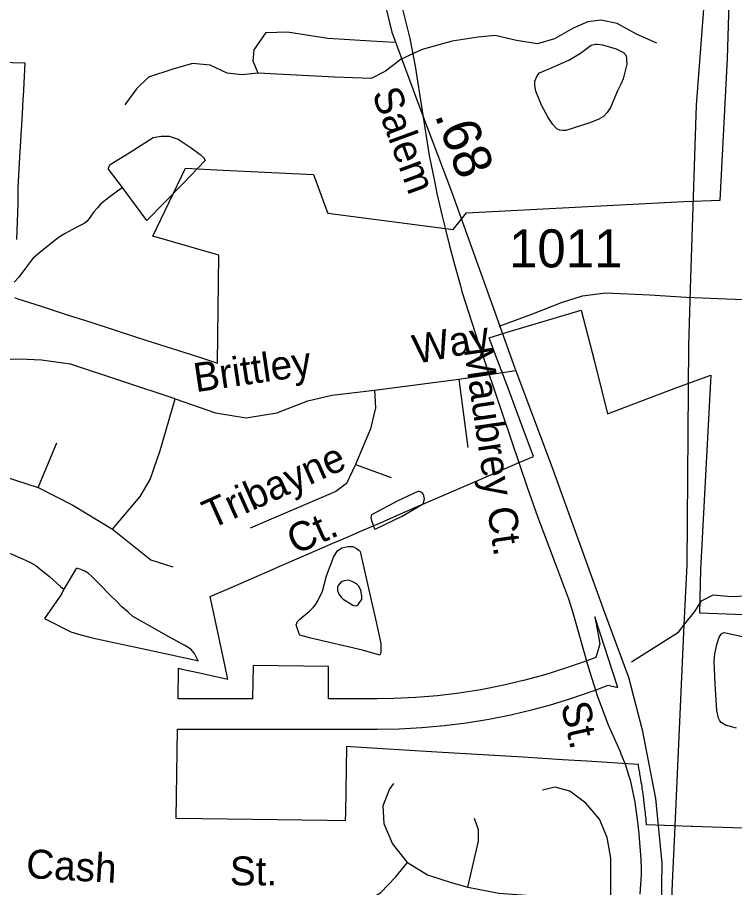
# Model space of a CAD drawing. Extents: x 2001466 to 2224147, y 644118 to 847247.
# Drawn here: x 2042785 to 2045138, y 723956 to 726812 of the extents above; entities that cross this region are included whole.
import ezdxf

# ---------------------------------------------------------------- set-up
doc = ezdxf.new("R2010")
doc.units = 0
for name, color, linetype in [('Exist Boundary Political City Limit New', 7, 'Continuous'), ('Exist Boundary Political City Limit New Hole', 7, 'Continuous'), ('Exist Hydrographic Misc Water Feature', 7, 'Continuous'), ('Exist Railroad Mainline', 7, 'Continuous'), ('Exist Road Non-System Type 51', 7, 'Continuous'), ('Exist Road Non-System Type 51 Label', 7, 'Continuous'), ('Exist Road Secondary Mileage Hundredths English Label', 7, 'Continuous'), ('Exist Road Secondary Type 51 Attributed', 7, 'Continuous'), ('Exist Road Secondary Type 51 Label', 7, 'Continuous'), ('Exist Road Secondary Type 51 Number Label', 7, 'Continuous'), ('Map Preparation Boundary City Limit Buffer Line', 7, 'Continuous')]:
    doc.layers.add(name, color=color, linetype=linetype)

msp = doc.modelspace()

# ---------------------------------------------------------------- linework, layer by layer
at = {"layer": 'Exist Boundary Political City Limit New'}
for points in [[(2042775.1, 725892.1), (2042786.5, 725888.5), (2042862.2, 725864), (2042941.5, 725838.4), (2043025.1, 725811.4), (2043102.4, 725786.5), (2043179.2, 725761.6), (2043254.2, 725737.4), (2043333.5, 725711.9), (2043381.6, 725696.3), (2043441.2, 725677.1), (2043445.2, 726031), (2043437.9, 726033.2), (2043229, 726094.2), (2043336.1, 726316.7), (2043459.9, 726310.6), (2043756.4, 726296), (2043800.4, 726177.2), (2043803, 726169.4), (2044214, 726115.7), (2044257.8, 726170), (2044971.6, 726207.6), (2045090.4, 726211.6), (2045115.2, 726677.4), (2045124.4, 727003.2)], [(2042727.2, 726664.8), (2042809.5, 726662.2), (2042803.2, 726552.4), (2042802.8, 726544.5), (2042799.9, 726495.3), (2042791.8, 726352.6), (2042786, 726252.9), (2042786.4, 726199.5), (2042781.4, 726082.6)]]:
    msp.add_lwpolyline(points, dxfattribs=at)
at = {"layer": 'Exist Boundary Political City Limit New Hole'}
for points in [[(2044163.1, 725234.9), (2044287.6, 725288.8), (2044425.6, 725348.6), (2044477.6, 725371.1), (2044441.1, 725470.4), (2044415.1, 725541.2), (2044392.2, 725603.6), (2044352, 725706.9), (2044332.6, 725759.7), (2044402.5, 725781.9), (2044635.1, 725851.2), (2044678.6, 725682.6), (2044720.6, 725510.6), (2044948.8, 725597), (2045059.8, 725637.7), (2045025.8, 725000), (2045022.9, 724857.6), (2045521.4, 724839), (2045495.4, 724140.6), (2045000, 724156.2), (2044995.8, 724156.8), (2044849.2, 724162.2), (2044848, 724175.1), (2044847.4, 724181.1)], [(2044847.4, 724181.1), (2044846.8, 724188.1), (2044846, 724194.6), (2044845.4, 724201), (2044844.5, 724208), (2044843.6, 724215.9), (2044842.6, 724224.9), (2044841.4, 724234.8), (2044840.1, 724244.7), (2044838.8, 724255.1), (2044837.9, 724261.6), (2044836.5, 724271.4), (2044835.2, 724280.4), (2044834.4, 724286.3), (2044833.1, 724294.2), (2044831.9, 724302.1), (2044830.8, 724309.2), (2044829.2, 724318.2), (2044828.5, 724322.6), (2044827.6, 724328.1), (2044826.9, 724332.6), (2044825.9, 724338.4), (2044825.2, 724342.9), (2044824.2, 724349.3), (2044823.2, 724354.7), (2044822.2, 724360.2), (2044752.2, 724364.4), (2044653.6, 724370.4), (2044572.8, 724375.3), (2044444.1, 724383.5), (2044160.8, 724400.6), (2043877.2, 724417.6), (2043864.4, 724418.6), (2043861, 724202.7), (2043860.6, 724175.2), (2043800.9, 724176), (2043555.6, 724179.6), (2043305.4, 724182.7), (2043310.4, 724476), (2043383.2, 724475.6), (2043555.1, 724475.6), (2043804, 724475.6), (2043860, 724475.6), (2043966.4, 724475.6), (2044037.4, 724476.9), (2044111.2, 724480.9), (2044185, 724487.5), (2044258.5, 724496.7), (2044331.6, 724508.6), (2044404.2, 724523), (2044476.2, 724540), (2044526, 724553.4), (2044530.1, 724554.5), (2044600.6, 724576.1), (2044670.2, 724600.1), (2044675.4, 724601.9), (2044722.9, 724619.9), (2044754.4, 724612.2), (2044679.9, 724844.5), (2044690.4, 724787), (2044696.2, 724755.4), (2044682.4, 724711.1), (2044640.8, 724695.8), (2044583.2, 724675.6), (2044514.9, 724654.2), (2044445.6, 724635.3), (2044375.8, 724619), (2044305.4, 724605.2), (2044234.5, 724594.1), (2044163.2, 724585.6), (2044091.8, 724579.6), (2044020.1, 724576.3), (2043966.4, 724575.6), (2043861.5, 724575.6), (2043804.9, 724575.6), (2043805.9, 724681.2), (2043558.2, 724684.6), (2043556.6, 724575.6), (2043465.6, 724575.6), (2043384.9, 724575.6), (2043311.9, 724576), (2043313.5, 724675.7), (2043324.6, 724673.2), (2043382.6, 724660.3), (2043475, 724639.9), (2043474.1, 724644.1), (2043465, 724686.9), (2043417, 724911.4), (2043500.9, 724947.8), (2043621.2, 725000), (2043646.1, 725010.8), (2043724.8, 725044.8), (2043802.5, 725078.6), (2043819.5, 725085.9), (2043838.2, 725094), (2043882.1, 725113), (2043906.6, 725123.6), (2043985.6, 725157.9), (2044051.6, 725186.5), (2044163.1, 725234.9)]]:
    msp.add_lwpolyline(points, dxfattribs=at)
at = {"layer": 'Exist Hydrographic Misc Water Feature'}
for p, q in [((2044237, 725935.2), (2044243.2, 725912.6)), ((2044606.1, 724861.9), (2044613.1, 724839.5))]:
    msp.add_line(p, q, dxfattribs=at)
for points in [[(2044030.1, 726914), (2044072.2, 726742.2), (2044090.2, 726652.2), (2044136.1, 726358.6), (2044152.9, 726274.3)], [(2044030.1, 726914), (2044072.2, 726742.2), (2044090.2, 726652.2), (2044136.1, 726358.6), (2044152.9, 726274.3)], [(2044754.2, 726570.5), (2044730.6, 726516.1), (2044720.3, 726500.2), (2044708.2, 726486.3), (2044692.2, 726478.1), (2044662.7, 726466), (2044584.4, 726440.1), (2044574.1, 726440.1), (2044564.3, 726442), (2044554.4, 726445.9), (2044542.1, 726459.9), (2044526.3, 726483.8), (2044504, 726524.1), (2044486.2, 726569.8), (2044482.5, 726587.8), (2044482.3, 726602.1), (2044490.3, 726619.9), (2044497.8, 726629.7), (2044532.1, 726644), (2044594.2, 726671.9), (2044631.9, 726694.1), (2044667.6, 726720.4), (2044682, 726724.3), (2044687.9, 726724.2), (2044704.1, 726722.1), (2044749.8, 726708.3), (2044773.8, 726696.5), (2044781.8, 726686.4), (2044783.7, 726674.3), (2044784.1, 726658.5), (2044772.2, 726610.4), (2044764.2, 726592.6), (2044754.2, 726570.5)], [(2043129.1, 726253.4), (2043083, 726313.3), (2043084.8, 726321.3), (2043088.9, 726329.3), (2043150.9, 726367.4), (2043230.6, 726417.6), (2043256.7, 726421.6), (2043282.7, 726421.7), (2043312.6, 726411.7), (2043354.7, 726383.8), (2043384.8, 726361.8), (2043394.9, 726351.9), (2043400.8, 726341.9), (2043327, 726265.8), (2043209.1, 726145.6), (2043141, 726237.4), (2043129.1, 726253.4)], [(2044152.9, 726274.3), (2044161.1, 726234), (2044178.6, 726159.9)], [(2044152.9, 726274.3), (2044161.1, 726234), (2044178.6, 726159.9)], [(2043129.1, 726253.4), (2043083, 726219.3), (2043056.9, 726199.3), (2043047.1, 726187.3), (2043035.2, 726173.3), (2043025.2, 726159.2), (2043013.1, 726143.2), (2043003.2, 726135.2), (2042979.2, 726123.2), (2042965.3, 726115.2), (2042941.3, 726103.1), (2042919.3, 726089), (2042889.4, 726065), (2042859.5, 726041), (2042835.5, 726020.9), (2042827.5, 726010.9), (2042811.5, 725988.8), (2042789.5, 725958.9), (2042773.6, 725942.8)], [(2044178.6, 726159.9), (2044190.1, 726111.3), (2044203, 726062.4)], [(2044178.6, 726159.9), (2044190.1, 726111.3), (2044203, 726062.4)], [(2044203, 726062.4), (2044219.2, 726001), (2044237, 725935.2)], [(2044203, 726062.4), (2044219.2, 726001), (2044237, 725935.2)], [(2044243.2, 725912.6), (2044298.1, 725742.2), (2044457, 725269.7), (2044491.1, 725173.3), (2044546.6, 725026.6)], [(2044243.2, 725912.6), (2044298.1, 725742.2), (2044457, 725269.7), (2044491.1, 725173.3), (2044546.6, 725026.6)], [(2044032.8, 725225.2), (2043946.7, 725179.1), (2043944.8, 725171.1), (2043946.9, 725161.1), (2043956.9, 725133.1), (2043960.8, 725133.1), (2044046.7, 725175.3), (2044116.6, 725215.4), (2044120.5, 725231.4), (2044118.7, 725241.4), (2044114.6, 725249.4), (2044108.6, 725253.4), (2044104.5, 725255.4), (2044098.6, 725255.4), (2044032.8, 725225.2)], [(2043963.5, 724823.2), (2043977.4, 724757.3), (2043977.6, 724739.3), (2043977.6, 724727.2), (2043975.6, 724723.2), (2043973.5, 724719.2), (2043917.5, 724735.1), (2043747.6, 724774.8), (2043711.5, 724784.7), (2043709.4, 724788.7), (2043703.5, 724804.7), (2043699.6, 724818.7), (2043703.5, 724828.7), (2043711.5, 724836.7), (2043743.5, 724862.8), (2043755.3, 724874.8), (2043761.3, 724882.8), (2043769.3, 724894.8), (2043785.3, 724928.9), (2043799, 724978.9), (2043823, 725042.8), (2043834.9, 725060.9), (2043849.1, 725070.9), (2043868.9, 725075), (2043884.9, 725075), (2043897, 725069), (2043905, 725063), (2043908.9, 725059), (2043931.3, 724961.1), (2043963.5, 724823.2)], [(2042751.2, 725056.9), (2042801.2, 725034.9), (2042827.3, 725023.1), (2042845.3, 725013.1), (2042865.2, 724997.1), (2042889.4, 724977.2), (2042927.3, 724943.2), (2042937.4, 724935.3)], [(2042937.4, 724935.3), (2042929.4, 724919.2), (2042873.6, 724839.2), (2042959.5, 724795.3), (2042985.6, 724787.3), (2043029.7, 724775.5), (2043121.7, 724755.7), (2043213.8, 724735.8), (2043369.6, 724702.1), (2043377.6, 724700.1), (2043365.7, 724724.1), (2043353.6, 724738), (2043333.6, 724750), (2043271.6, 724783.9), (2043227.5, 724809.8), (2043163.6, 724845.7), (2043147.6, 724859.7), (2043127.5, 724877.6), (2043109.4, 724895.6), (2043089.3, 724915.6), (2043053.5, 724951.5), (2043039.3, 724965.5), (2043029.3, 724977.4), (2043017.2, 724987.4), (2043003.2, 724995.3), (2042989.3, 725001.4), (2042981.3, 725003.4), (2042977.2, 725003.4), (2042937.4, 724935.3)], [(2044546.6, 725026.6), (2044593.2, 724904.1), (2044606.1, 724861.9)], [(2044546.6, 725026.6), (2044593.2, 724904.1), (2044606.1, 724861.9)], [(2043873.5, 724891), (2043885.3, 724883.1), (2043895.4, 724881.1), (2043901.3, 724883.1), (2043907.3, 724891.1), (2043915.3, 724901), (2043915.3, 724913), (2043911.2, 724931), (2043905.2, 724945), (2043897.2, 724953), (2043883.3, 724961), (2043871.2, 724965), (2043857.3, 724963), (2043847.2, 724958.9), (2043837.2, 724946.9), (2043835.3, 724940.9), (2043835.3, 724930.9), (2043839.2, 724918.9), (2043847.2, 724908.9), (2043853.2, 724903), (2043859.3, 724899), (2043873.5, 724891)], [(2044613.1, 724839.5), (2044657.2, 724680.4), (2044687.9, 724582.8), (2044723.2, 724489.7), (2044762.2, 724402.8), (2044765.2, 724395.3)], [(2044613.1, 724839.5), (2044657.2, 724680.4), (2044687.9, 724582.8), (2044723.2, 724489.7), (2044762.2, 724402.8), (2044765.2, 724395.3)], [(2045143.8, 724479.2), (2045108.1, 724489.1), (2045094.1, 724497.3), (2045089.8, 724503.2), (2045085.7, 724511.5), (2045079.8, 724537.2), (2045073.8, 724623.3), (2045071.2, 724699.1), (2045073.4, 724723.1), (2045079.4, 724753.5), (2045087.2, 724777.4), (2045093.5, 724787.4), (2045097.6, 724791.2), (2045103.4, 724793.2), (2045193.2, 724773.5)], [(2044765.2, 724395.3), (2044780, 724358.6), (2044790.4, 724325.1)], [(2044765.2, 724395.3), (2044780, 724358.6), (2044790.4, 724325.1)], [(2044790.4, 724325.1), (2044795, 724309.8), (2044811.2, 724236.2)], [(2044790.4, 724325.1), (2044795, 724309.8), (2044811.2, 724236.2)], [(2044811.2, 724236.2), (2044821, 724162.7), (2044823.7, 724132.5)], [(2044811.2, 724236.2), (2044821, 724162.7), (2044823.7, 724132.5)], [(2044823.7, 724132.5), (2044830.8, 724048), (2044831, 724018.4)], [(2044823.7, 724132.5), (2044830.8, 724048), (2044831, 724018.4)], [(2044831, 724018.4), (2044831.3, 723998.9), (2044827.2, 723934.2)], [(2044831, 724018.4), (2044831.3, 723998.9), (2044827.2, 723934.2)]]:
    msp.add_lwpolyline(points, dxfattribs=at)
at = {"layer": 'Exist Railroad Mainline'}
msp.add_lwpolyline([(2045136.6, 727617.1), (2045132.4, 727601.3), (2045111.5, 727512.1), (2045059.2, 727141.9), (2045012.2, 726523.3), (2044993.5, 725956.3), (2044986.3, 725734.7), (2044981, 725014.7), (2044971.9, 724817.2), (2044950.6, 724354), (2044939.3, 724109.4), (2044934.4, 723995.7), (2044887.1, 722889.7), (2044861, 722469.1), (2044861, 722468.5), (2044871.4, 722377.7), (2044892.2, 722281.4), (2044892.4, 722281), (2044929.5, 722176.9)], dxfattribs=at)
at = {"layer": 'Exist Road Non-System Type 51'}
for p, q in [((2044860.1, 725900.9), (2044979.5, 725893.6)), ((2044799.6, 724697.1), (2044936.7, 724783.7))]:
    msp.add_line(p, q, dxfattribs=at)
for points in [[(2044883.1, 726727.1), (2044816.4, 726756.5), (2044752.5, 726792.2), (2044699.2, 726802.9), (2044656.5, 726797.5), (2044608.6, 726776.2), (2044547.3, 726741.5), (2044491.3, 726725.5), (2044422, 726736.2), (2044352.8, 726752.2), (2044296.8, 726746.9), (2044211.5, 726733.5), (2044112.9, 726706.9), (2044043.6, 726674.9)], [(2043574.6, 726628.5), (2043558.7, 726668.5), (2043561.3, 726705.8), (2043601.3, 726761.8), (2043670.6, 726764.5), (2043803.8, 726743.1), (2043945, 726735.1), (2044021.8, 726730)], [(2044043.6, 726674.9), (2043993, 726634.9), (2043945, 726610.9), (2043825.1, 726615.2), (2043635.9, 726625.8), (2043574.6, 726628.5), (2043521.3, 726623.2), (2043473.4, 726628.5), (2043417.4, 726655.2), (2043358.8, 726660.5), (2043294.8, 726641.8), (2043214.9, 726615.2), (2043174.9, 726577.8), (2043137.6, 726524.5)], [(2044365.5, 725798.5), (2044472.7, 725837.5), (2044570.2, 725876.5), (2044638.4, 725898.4), (2044713.9, 725908.2), (2044860.1, 725900.9)], [(2044979.5, 725893.6), (2045164.7, 725886.2), (2045782.4, 725864.3), (2045809.2, 725871.6)], [(2043301.9, 725559.5), (2042958.6, 725673.6), (2042864.1, 725686.6), (2042792.4, 725689.9), (2042701.2, 725686.6), (2042610, 725657.3), (2042509, 725605.1), (2042456.2, 725553)], [(2044233, 725624.7), (2044419.7, 725653.2)], [(2043956.1, 725588.8), (2044233, 725624.7)], [(2044233, 725624.7), (2044262.3, 725399.8)], [(2043301.9, 725559.5), (2043434.2, 725513.8), (2043535.2, 725497.6), (2043636.1, 725513.8), (2043737.1, 725553), (2043816, 725572.5), (2043956.1, 725588.8)], [(2043956.1, 725588.8), (2043959.3, 725530.1), (2043943, 725461.7), (2043894.2, 725344.3)], [(2042456.2, 725553), (2042546.1, 725435.6), (2042630.8, 725360.6), (2042741.6, 725305.2), (2042852.4, 725269.4)], [(2043096.7, 725132.4), (2043187.9, 725240), (2043220.5, 725295.4), (2043253, 725390), (2043301.9, 725559.5)], [(2042852.4, 725269.4), (2042914.2, 725416.1)], [(2043894.2, 725344.3), (2043864.8, 725282.4), (2043829, 725256.3), (2043548.8, 725135.7)], [(2043894.2, 725344.3), (2044011.4, 725302)], [(2042852.4, 725269.4), (2042966.4, 725210.7), (2043096.7, 725132.4)], [(2043096.7, 725132.4), (2043222.4, 725031.4), (2043294.1, 725008.6)], [(2044971.9, 724817.2), (2045007.9, 724862.2), (2045029.5, 724897.3), (2045067.4, 724916.3), (2045126.9, 724910.9), (2045175.6, 724913.6), (2045240.5, 724921.7), (2045337.9, 724916.3), (2045486.7, 724913.6)], [(2044936.7, 724783.7), (2044953.8, 724794.5), (2044971.9, 724817.2)], [(2044065.1, 724037.8), (2044015.2, 724100.5), (2043987.7, 724165.5), (2043985.2, 724225.5), (2044005.2, 724277.9), (2044020.2, 724297.9)], [(2044732, 723923), (2044732, 724053), (2044719.5, 724120.5), (2044694.6, 724180.5), (2044649.6, 724233), (2044597.1, 724272.9), (2044549.7, 724285.4), (2044507.2, 724275.4)], [(2044262.4, 723957.8), (2044297.4, 724108), (2044297.4, 724145.5), (2044284.9, 724183)], [(2043839.6, 723890.3), (2043925.3, 723907.8), (2043977.7, 723940.3), (2044025.2, 723990.3), (2044065.1, 724037.8)], [(2044065.1, 724037.8), (2044130.1, 723997.8), (2044207.5, 723972.8), (2044262.4, 723957.8)], [(2044262.4, 723957.8), (2044364.9, 723938), (2044469.8, 723930.5), (2044732, 723923)]]:
    msp.add_lwpolyline(points, dxfattribs=at)
at = {"layer": 'Exist Road Secondary Type 51 Attributed'}
msp.add_lwpolyline([(2043978.2, 726908.5), (2044013.6, 726763.6), (2044102.1, 726523.7), (2044209.1, 726240.3), (2044335.4, 725887.6), (2044417.1, 725660.6), (2044536.2, 725343.3), (2044710.8, 724858.7), (2044789.6, 724646.1), (2044834.7, 724473.8), (2044878.9, 724248.4), (2044899.8, 724035.8), (2044896.6, 723887.7), (2044878.1, 723626.8), (2044844.3, 723145.3), (2044821.8, 722881.2), (2044799.3, 722705.7), (2044772.7, 722567.2), (2044722.8, 722404.6), (2044627.9, 722153.4), (2044575.6, 721997.2), (2044530.5, 721818.4), (2044479.1, 721655.8), (2044415.5, 721560)], dxfattribs=at)
at = {"layer": 'Map Preparation Boundary City Limit Buffer Line'}
for points in [[(2042775.1, 725892.1), (2042786.5, 725888.5), (2042862.2, 725864), (2042941.5, 725838.4), (2043025.1, 725811.4), (2043102.4, 725786.5), (2043179.2, 725761.6), (2043254.2, 725737.4), (2043333.5, 725711.9), (2043381.6, 725696.3), (2043441.2, 725677.1), (2043445.2, 726031), (2043437.9, 726033.2), (2043229, 726094.2), (2043336.1, 726316.7), (2043459.9, 726310.6), (2043756.4, 726296), (2043800.4, 726177.2), (2043803, 726169.4), (2044214, 726115.7), (2044257.8, 726170), (2044971.6, 726207.6), (2045090.4, 726211.6), (2045115.2, 726677.4), (2045124.4, 727003.2)], [(2042727.2, 726664.8), (2042809.5, 726662.2), (2042803.2, 726552.4), (2042802.8, 726544.5), (2042799.9, 726495.3), (2042791.8, 726352.6), (2042786, 726252.9), (2042786.4, 726199.5), (2042781.4, 726082.6)], [(2044163.1, 725234.9), (2044287.6, 725288.8), (2044425.6, 725348.6), (2044477.6, 725371.1), (2044441.1, 725470.4), (2044415.1, 725541.2), (2044392.2, 725603.6), (2044352, 725706.9), (2044332.6, 725759.7), (2044402.5, 725781.9), (2044635.1, 725851.2), (2044678.6, 725682.6), (2044720.6, 725510.6), (2044948.8, 725597), (2045059.8, 725637.7), (2045025.8, 725000), (2045022.9, 724857.6), (2045521.4, 724839), (2045495.4, 724140.6), (2045000, 724156.2), (2044995.8, 724156.8), (2044849.2, 724162.2), (2044848, 724175.1), (2044847.4, 724181.1)], [(2044847.4, 724181.1), (2044846.8, 724188.1), (2044846, 724194.6), (2044845.4, 724201), (2044844.5, 724208), (2044843.6, 724215.9), (2044842.6, 724224.9), (2044841.4, 724234.8), (2044840.1, 724244.7), (2044838.8, 724255.1), (2044837.9, 724261.6), (2044836.5, 724271.4), (2044835.2, 724280.4), (2044834.4, 724286.3), (2044833.1, 724294.2), (2044831.9, 724302.1), (2044830.8, 724309.2), (2044829.2, 724318.2), (2044828.5, 724322.6), (2044827.6, 724328.1), (2044826.9, 724332.6), (2044825.9, 724338.4), (2044825.2, 724342.9), (2044824.2, 724349.3), (2044823.2, 724354.7), (2044822.2, 724360.2), (2044752.2, 724364.4), (2044653.6, 724370.4), (2044572.8, 724375.3), (2044444.1, 724383.5), (2044160.8, 724400.6), (2043877.2, 724417.6), (2043864.4, 724418.6), (2043861, 724202.7), (2043860.6, 724175.2), (2043800.9, 724176), (2043555.6, 724179.6), (2043305.4, 724182.7), (2043310.4, 724476), (2043383.2, 724475.6), (2043555.1, 724475.6), (2043804, 724475.6), (2043860, 724475.6), (2043966.4, 724475.6), (2044037.4, 724476.9), (2044111.2, 724480.9), (2044185, 724487.5), (2044258.5, 724496.7), (2044331.6, 724508.6), (2044404.2, 724523), (2044476.2, 724540), (2044526, 724553.4), (2044530.1, 724554.5), (2044600.6, 724576.1), (2044670.2, 724600.1), (2044675.4, 724601.9), (2044722.9, 724619.9), (2044754.4, 724612.2), (2044679.9, 724844.5), (2044690.4, 724787), (2044696.2, 724755.4), (2044682.4, 724711.1), (2044640.8, 724695.8), (2044583.2, 724675.6), (2044514.9, 724654.2), (2044445.6, 724635.3), (2044375.8, 724619), (2044305.4, 724605.2), (2044234.5, 724594.1), (2044163.2, 724585.6), (2044091.8, 724579.6), (2044020.1, 724576.3), (2043966.4, 724575.6), (2043861.5, 724575.6), (2043804.9, 724575.6), (2043805.9, 724681.2), (2043558.2, 724684.6), (2043556.6, 724575.6), (2043465.6, 724575.6), (2043384.9, 724575.6), (2043311.9, 724576), (2043313.5, 724675.7), (2043324.6, 724673.2), (2043382.6, 724660.3), (2043475, 724639.9), (2043474.1, 724644.1), (2043465, 724686.9), (2043417, 724911.4), (2043500.9, 724947.8), (2043621.2, 725000), (2043646.1, 725010.8), (2043724.8, 725044.8), (2043802.5, 725078.6), (2043819.5, 725085.9), (2043838.2, 725094), (2043882.1, 725113), (2043906.6, 725123.6), (2043985.6, 725157.9), (2044051.6, 725186.5), (2044163.1, 725234.9)]]:
    msp.add_lwpolyline(points, dxfattribs=at)

# ---------------------------------------------------------------- texts
at = {"layer": 'Exist Road Non-System Type 51 Label'}
for s, rotation, p in [('Way', 11.0172, (2044092.1, 725674.1)), ('Brittley', 8.3762, (2043370.1, 725581.6)), ('Maubrey Ct.', 278.3554, (2044249.2, 725724.1)), ('Tribayne', 24.1293, (2043419.6, 725131.6)), ('Ct.', 24.1293, (2043696.5, 725047.6)), ('Cash', 356.7495, (2042811.4, 723987.8)), (' St.', 0.0776, (2043446.4, 723963))]:
    msp.add_text(s, height=95, rotation=rotation, dxfattribs=at).set_placement(p)
at = {"layer": 'Exist Road Secondary Mileage Hundredths English Label'}
msp.add_text('.68', height=125, rotation=290.8101, dxfattribs=at).set_placement((2044152.7, 726491.2))
at = {"layer": 'Exist Road Secondary Type 51 Label'}
for s, rotation, p in [('Salem', 290.1324, (2043947.1, 726562.7)), (' St.', 282.604, (2044559.8, 724590.5))]:
    msp.add_text(s, height=95, rotation=rotation, dxfattribs=at).set_placement(p)
at = {"layer": 'Exist Road Secondary Type 51 Number Label'}
msp.add_text('1011', height=125, dxfattribs=at).set_placement((2044397.9, 725991.2))

doc.saveas('drawing.dxf')
